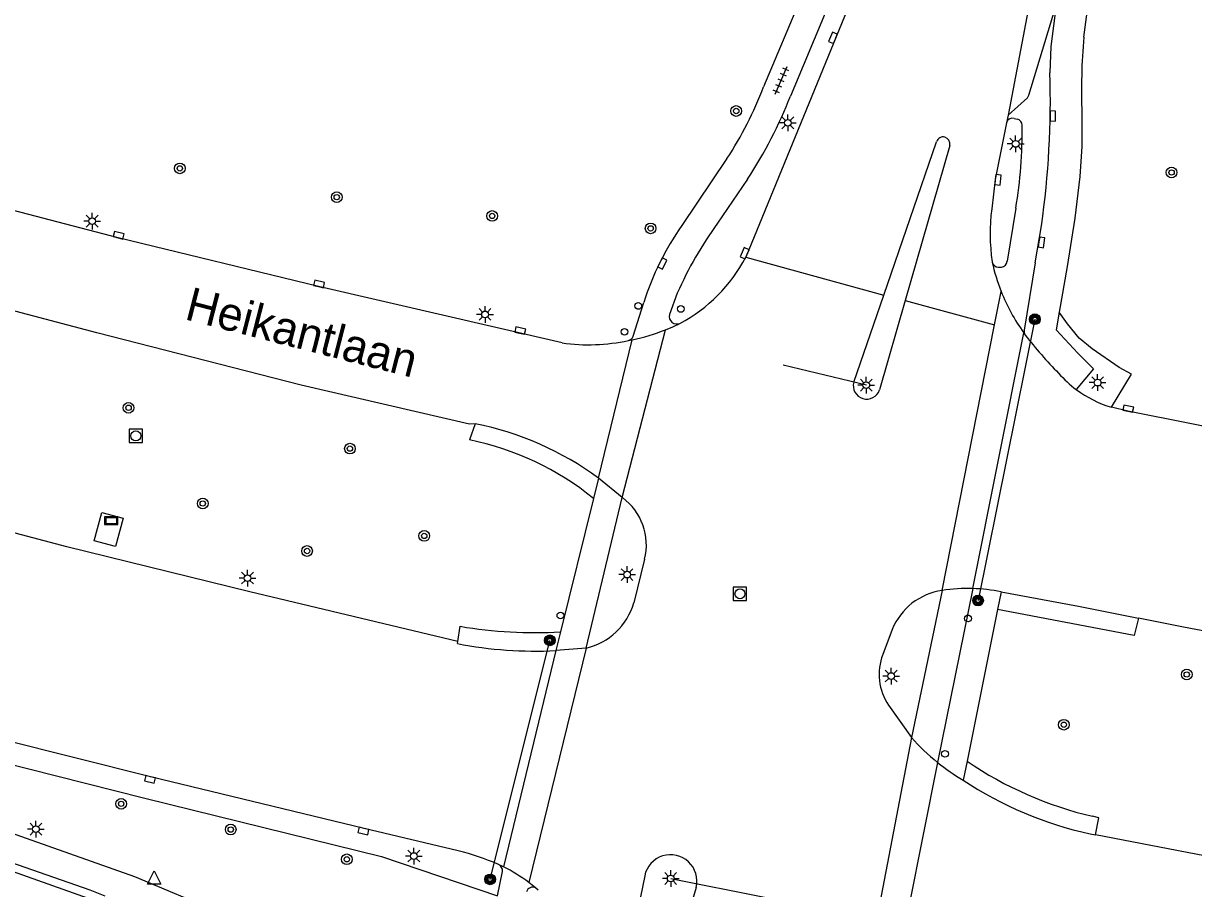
# Model space of a CAD drawing. Extents: x 132999 to 136000, y 398499 to 400501.
# Drawn here: x 133806.1 to 133893.7, y 399202.1 to 399266.8 of the extents above; entities that cross this region are included whole.
import ezdxf

# ---------------------------------------------------------------- set-up
doc = ezdxf.new("R2010")
doc.units = 0
for name, color, linetype in [('gg-anno-openbare ruimte label', 7, 'Continuous'), ('gg-knt-verharding', 7, 'Continuous'), ('gg-knt-verharding nz', 7, 'Continuous'), ('gg-kntw-greppel-droge sloot', 7, 'Continuous'), ('gt-grn-groengrens', 7, 'Continuous'), ('gt-grn-weggrens', 7, 'Continuous'), ('gt-knt-lijn portaal', 7, 'Continuous'), ('gt-symb-boom', 7, 'Continuous'), ('gt-symb-drukknoppaal', 7, 'Continuous'), ('gt-symb-kolk', 7, 'Continuous'), ('gt-symb-lichtmast', 7, 'Continuous'), ('gt-symb-portaalmast', 7, 'Continuous'), ('gt-symb-reclamebord', 7, 'Continuous'), ('gt-symb-rioolschacht', 7, 'Continuous'), ('gt-symb-tegel verharding', 7, 'Continuous'), ('gt-symb-verkeersregelinstallatiepaal', 7, 'Continuous'), ('gt-symb-waterafsluiter', 7, 'Continuous')]:
    doc.layers.add(name, color=color, linetype=linetype)

# ---------------------------------------------------------------- blocks, each defined once
blk = doc.blocks.new('gt0-PORTM')
at = {"layer": 'gt-symb-portaalmast'}
for radius in [0.4, 0.33, 0.27, 0.21, 0.15]:
    blk.add_circle((0, 0), radius, dxfattribs=at)
blk = doc.blocks.new('gt0-LMAST')
at = {"layer": 'gt-symb-lichtmast'}
for p, q in [((-0.182, 0.173), (-0.447, 0.438)), ((-0.005, 0.246), (-0.005, 0.621)), ((0.172, 0.173), (0.437, 0.438)), ((-0.255, -0.004), (-0.63, -0.004)), ((-0.182, -0.181), (-0.447, -0.446)), ((-0.005, -0.254), (-0.005, -0.629)), ((0.437, -0.446), (0.172, -0.181)), ((0.245, -0.004), (0.62, -0.004))]:
    blk.add_line(p, q, dxfattribs=at)
blk.add_circle((-0.005, -0.004), 0.25, dxfattribs=at)
blk = doc.blocks.new('gt0-VIPAAL')
at = {"layer": 'gt-symb-verkeersregelinstallatiepaal'}
blk.add_circle((0, 0), 0.25, dxfattribs=at)
blk = doc.blocks.new('gt0-BOOM')
at = {"layer": 'gt-symb-boom'}
for radius in [0.4, 0.2]:
    blk.add_circle((0, 0), radius, dxfattribs=at)
blk = doc.blocks.new('gt0-KOLK')
at = {"layer": 'gt-symb-kolk'}
blk.add_lwpolyline([(0, 0), (0.375, 0), (0.375, 0.4), (-0.375, 0.4), (-0.375, 0), (0, 0)], dxfattribs=at)
blk = doc.blocks.new('gt0-TEG1')
at = {"layer": 'gt-symb-tegel verharding'}
for p, q in [((-1.125, 0), (1.125, 0)), ((-0.9, -0.25), (-0.9, 0.25)), ((-0.45, -0.25), (-0.45, 0.25)), ((0, -0.25), (0, 0.25)), ((0.45, -0.25), (0.45, 0.25)), ((0.9, -0.25), (0.9, 0.25))]:
    blk.add_line(p, q, dxfattribs=at)
blk = doc.blocks.new('gt0-DPAAL')
at = {"layer": 'gt-symb-drukknoppaal'}
blk.add_circle((0, 0), 0.25, dxfattribs=at)
blk = doc.blocks.new('gt0-RS')
at = {"layer": 'gt-symb-rioolschacht'}
blk.add_lwpolyline([(-0.5, -0.5), (0.5, -0.5), (0.5, 0.5), (-0.5, 0.5)], close=True, dxfattribs=at)
blk.add_circle((0, 0), 0.375, dxfattribs=at)
blk = doc.blocks.new('gt0-WAFSL')
at = {"layer": 'gt-symb-waterafsluiter'}
for p, q in [((-0.5, -0.333), (0, 0.667)), ((0, 0.667), (0.5, -0.333)), ((0.5, -0.333), (-0.5, -0.333))]:
    blk.add_line(p, q, dxfattribs=at)
blk = doc.blocks.new('gt0-RBORD')
at = {"layer": 'gt-symb-reclamebord'}
blk.add_lwpolyline([(-0.5, 0.295), (-0.5, -0.295), (0.5, -0.295), (0.5, 0.295), (-0.5, 0.295)], dxfattribs=at)
blk.add_lwpolyline([(-0.417, -0.212), (0.417, -0.212), (0.417, 0.212), (-0.417, 0.212)], close=True, dxfattribs=at)

msp = doc.modelspace()

# ---------------------------------------------------------------- linework, layer by layer
at = {"layer": 'gg-knt-verharding'}
for p, q in [((133864.378, 399268.912), (133861.502, 399262.034)), ((133866.231, 399267.848), (133863.516, 399261.349)), ((133879.807, 399259.931), (133879.665, 399259.346)), ((133880.242, 399259.681), (133880.49, 399259.622)), ((133870.492, 399246.473), (133874.444, 399257.936)), ((133875.43, 399257.662), (133872.098, 399246.062)), ((133858.763, 399256.67), (133855.396, 399251.675)), ((133860.311, 399255.145), (133858.06, 399251.836)), ((133880.365, 399252.963), (133879.721, 399248.998)), ((133881.829, 399248.883), (133882.289, 399251.654)), ((133878.6, 399248.958), (133878.604, 399248.941)), ((133879.069, 399248.553), (133879.3, 399248.562)), ((133851.744, 399243.385), (133852.538, 399245.918)), ((133855.048, 399246.608), (133854.468, 399245.013)), ((133868.25, 399239.968), (133870.492, 399246.473)), ((133872.098, 399246.062), (133870.178, 399239.38)), ((133883.625, 399245.194), (133883.397, 399243.873)), ((133851.388, 399243.066), (133851.68, 399243.125)), ((133880.964, 399243.645), (133881.058, 399243.515)), ((133881.058, 399243.515), (133881.084, 399243.48)), ((133839.933, 399236.85), (133839.489, 399235.636)), ((133849.155, 399232.789), (133848.777, 399231.26)), ((133850.935, 399231.322), (133849.155, 399232.789)), ((133848.777, 399231.26), (133846.317, 399221.287)), ((133848.241, 399220.076), (133850.935, 399231.322)), ((133852.595, 399226.724), (133851.787, 399223.452)), ((133874.86, 399224.387), (133872.566, 399213.389)), ((133879.268, 399224.274), (133879.003, 399222.954)), ((133879.003, 399222.954), (133876.722, 399211.617)), ((133838.621, 399220.566), (133838.813, 399221.703)), ((133846.317, 399221.287), (133845.972, 399219.889)), ((133871.119, 399221.466), (133870.418, 399219.589)), ((133838.606, 399220.417), (133838.621, 399220.566)), ((133848.241, 399220.076), (133845.972, 399219.889)), ((133870.845, 399215.796), (133872.566, 399213.389)), ((133876.722, 399211.617), (133876.437, 399210.2)), ((133812.114, 399200.96), (133798.291, 399205.866)), ((133885.934, 399206.188), (133886.335, 399206.111)), ((133841.682, 399203.895), (133841.667, 399203.903)), ((133842.048, 399203.72), (133841.682, 399203.895)), ((133841.597, 399201.554), (133841.965, 399203.376)), ((133852.607, 399203.056), (133852.305, 399201.485)), ((133844.439, 399202.159), (133843.933, 399202.557)), ((133844.643, 399201.986), (133844.439, 399202.159)), ((133856.464, 399202.183), (133856.029, 399200.761))]:
    msp.add_line(p, q, dxfattribs=at)
for points in [[(133839.933, 399236.85), (133839.508, 399236.824), (133826.913, 399239.733), (133811.621, 399243.635), (133794.803, 399248.094), (133776.566, 399253.115), (133751.016, 399260.549), (133724.082, 399269.019), (133708.178, 399274.289), (133692.335, 399279.735), (133664.744, 399289.381), (133636.571, 399299.262), (133551.819, 399329.199), (133510.739, 399343.662), (133496.924, 399348.467), (133496.167, 399348.688)], [(133846.428, 399242.888), (133828.208, 399247.105), (133813.205, 399250.748), (133796.277, 399255.159), (133773.92, 399261.328), (133752.225, 399267.669), (133731.676, 399274.112), (133711.2, 399280.882), (133690.797, 399287.914), (133670.491, 399295.074), (133651.096, 399301.873), (133610.397, 399316.193), (133590.042, 399323.391), (133569.736, 399330.55), (133566.739, 399331.679)], [(133870.984, 399275.695), (133870.848, 399275.335), (133860.174, 399249.293)], [(133885.455, 399265.754), (133886.313, 399272.119), (133886.805, 399275.23)], [(133879.807, 399259.931), (133881.255, 399261.21), (133881.356, 399261.415), (133883.397, 399268.142)], [(133883.397, 399268.142), (133882.989, 399265.053), (133882.924, 399263.084)], [(133885.315, 399260.047), (133885.305, 399257.584), (133885.163, 399255.324), (133884.781, 399252.229), (133884.212, 399248.603), (133883.625, 399245.194)], [(133879.665, 399259.346), (133878.839, 399255.115), (133878.568, 399252.908)], [(133881.829, 399248.883), (133881.004, 399243.849), (133880.996, 399243.676), (133881.058, 399243.515)], [(133854.176, 399243.88), (133854.715, 399244.106), (133855.246, 399244.353)], [(133883.397, 399243.873), (133885.024, 399242.113), (133886.178, 399240.966), (133884.9, 399239.403)], [(133905.287, 399234.54), (133903.672, 399234.835), (133888.745, 399237.779), (133887.524, 399238.079)], [(133838.621, 399220.566), (133823.073, 399224.287), (133809.384, 399227.654), (133792.386, 399232.133), (133785.025, 399234.247)], [(133812.004, 399230.22), (133813.603, 399229.791), (133813.008, 399227.66), (133811.409, 399228.089), (133812.004, 399230.22)], [(133879.268, 399224.274), (133885.054, 399223.202), (133889.563, 399222.314)], [(133889.563, 399222.314), (133889.231, 399221.007), (133879.003, 399222.954)], [(133937.344, 399213.872), (133922.516, 399216.252), (133907.691, 399218.842), (133892.928, 399221.651), (133889.563, 399222.314)], [(133838.658, 399204.91), (133831.616, 399206.59), (133815.642, 399210.459), (133798.825, 399214.667), (133782.65, 399219.007), (133778.64, 399220.24)], [(133886.335, 399206.111), (133886.581, 399207.392), (133886.114, 399207.496)], [(133952.249, 399195.373), (133952.157, 399195.385), (133952.11, 399195.172), (133934.305, 399197.709), (133917.487, 399200.312), (133900.706, 399203.349), (133886.335, 399206.111)]]:
    msp.add_lwpolyline(points, dxfattribs=at)
for centre, radius, start, end in [((133933.275, 399261.726), 47.989, 175.18484, 182.00464), ((133816.752, 399261.028), 66.204, 351.86037, 1.77997), ((133834.982, 399272.195), 28.4, 326.86312, 339.03677), ((133832.024, 399273.688), 33.823, 326.75396, 338.60408), ((133880.127, 399259.214), 0.481, 76.18057, 164.09741), ((133846.94, 399258.697), 33.913, 350.26645, 0.78631), ((133880.38, 399259.165), 0.47, 359.6046, 76.48948), ((133874.932, 399257.782), 0.512, 346.40778, 162.53201), ((133893.407, 399251.053), 14.955, 172.87501, 188.0533), ((133872.852, 399239.421), 21.328, 144.93212, 162.26468), ((133880.402, 399235.482), 27.688, 143.79729, 156.30776), ((133849.638, 399254.875), 11.924, 298.05596, 332.08338), ((133879.097, 399249.059), 0.507, 193.45538, 266.8608), ((133892.211, 399251.904), 13.926, 192.28509, 201.74428), ((133879.267, 399249.016), 0.455, 274.22064, 357.78485), ((133892.758, 399252.077), 14.498, 201.57698, 215.56103), ((133855.012, 399244.866), 0.564, 164.8333, 294.54888), ((133851.26, 399243.567), 0.517, 284.31686, 339.40811), ((133848.452, 399258.3), 15.515, 282.00897, 291.65048), ((133905.08, 399261.917), 30.261, 217.53692, 224.71543), ((133848.399, 399257.172), 14.419, 262.14526, 281.96534), ((133889.987, 399246.239), 8.521, 221.19984, 233.34185), ((133869.222, 399239.699), 1.008, 164.53406, 341.5447), ((133889.986, 399246.221), 8.506, 233.27708, 253.17435), ((133835.291, 399213.807), 23.505, 53.8561, 78.61035), ((133835.292, 399214.683), 21.369, 50.87202, 78.67346), ((133848.399, 399227.808), 4.334, 345.51998, 54.18188), ((133875.556, 399219.64), 4.798, 98.33975, 157.62621), ((133876.76, 399212.112), 12.421, 88.19945, 98.79744), ((133876.738, 399212.085), 12.448, 78.27329, 88.10304), ((133847.132, 399224.791), 4.844, 283.23579, 343.95048), ((133844.373, 399254.108), 32.879, 260.26419, 273.38968), ((133844.412, 399249.77), 29.922, 258.81148, 272.98854), ((133874.316, 399218.107), 4.17, 159.18524, 213.66092), ((133884.375, 399223.778), 15.728, 221.339, 231.18305), ((133892.539, 399234.901), 28.148, 235.81221, 256.8062), ((133884.407, 399223.829), 15.788, 231.20846, 239.68087), ((133891.894, 399233.542), 27.996, 236.488, 257.70882), ((133834.299, 399186.885), 18.545, 66.5888, 76.40426), ((133854.542, 399202.647), 1.977, 346.4353, 168.05764), ((133841.462, 399203.439), 0.507, 352.90478, 64.30067), ((133836.506, 399192.629), 12.398, 53.20176, 63.45105), ((133844.234, 399201.708), 0.495, 65.52064, 162.27863)]:
    msp.add_arc(centre, radius, start, end, dxfattribs=at)
at = {"layer": 'gg-knt-verharding nz'}
for p, q in [((133881.714, 399269.949), (133879.807, 399259.931)), ((133878.78, 399244.234), (133879.276, 399246.745)), ((133874.86, 399224.387), (133878.78, 399244.234)), ((133849.155, 399232.789), (133851.68, 399243.125)), ((133850.935, 399231.322), (133854.176, 399243.88)), ((133877.15, 399224.527), (133880.964, 399243.645)), ((133877.15, 399224.527), (133874.516, 399211.523)), ((133845.972, 399219.889), (133842.048, 399203.72)), ((133848.241, 399220.076), (133843.933, 399202.557)), ((133872.566, 399213.389), (133870.067, 399200.387)), ((133874.516, 399211.523), (133872.364, 399200.754))]:
    msp.add_line(p, q, dxfattribs=at)
at = {"layer": 'gg-kntw-greppel-droge sloot'}
for points in [[(133765.443, 399220.318), (133814.43, 399202.996), (133820.854, 399200.317), (133820.962, 399200.3)], [(133798.575, 399206.39), (133799.703, 399205.953), (133811.094, 399201.989), (133812.222, 399201.564)]]:
    msp.add_lwpolyline(points, dxfattribs=at)
at = {"layer": 'gt-grn-groengrens'}
for points in [[(133887.524, 399238.079), (133889.02, 399240.556), (133888.106, 399241.066), (133886.074, 399242.442), (133885.11, 399243.257), (133884.248, 399244.326), (133883.625, 399245.194)], [(133758.704, 399227.709), (133768.781, 399224.973), (133773.266, 399220.888), (133793.288, 399214.399), (133815.208, 399208.865), (133832.915, 399204.494), (133841.597, 399201.554)]]:
    msp.add_lwpolyline(points, dxfattribs=at)
at = {"layer": 'gt-grn-weggrens'}
for p, q in [((133860.174, 399249.293), (133870.492, 399246.473)), ((133872.098, 399246.062), (133878.78, 399244.234))]:
    msp.add_line(p, q, dxfattribs=at)
at = {"layer": 'gt-knt-lijn portaal'}
for p, q in [((133881.8, 399244.661), (133877.547, 399223.629)), ((133869.192, 399239.737), (133862.959, 399241.231)), ((133841.041, 399202.782), (133845.509, 399220.654)), ((133854.558, 399202.854), (133861.575, 399201.464))]:
    msp.add_line(p, q, dxfattribs=at)

# ---------------------------------------------------------------- block references
at = {"layer": 'gt-symb-boom'}
for p in [(133859.455, 399260.232), (133817.831, 399255.94), (133892.026, 399255.636), (133829.57, 399253.788), (133841.197, 399252.386), (133853.052, 399251.455), (133813.993, 399238.041), (133830.556, 399234.989), (133819.546, 399230.888), (133836.114, 399228.463), (133827.347, 399227.334), (133893.162, 399218.098), (133883.964, 399214.347), (133813.441, 399208.428), (133821.637, 399206.507), (133830.322, 399204.282)]:
    msp.add_blockref('gt0-BOOM', p, dxfattribs=at)
at = {"layer": 'gt-symb-drukknoppaal'}
for p in [(133852.13, 399245.658), (133846.301, 399222.514), (133876.796, 399222.296)]:
    msp.add_blockref('gt0-DPAAL', p, dxfattribs=at)
at = {"layer": 'gt-symb-kolk'}
for p, rotation in [((133866.876, 399265.634), 67.73705740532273), ((133882.946, 399259.862), -91.03121266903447), ((133878.839, 399255.115), -96.98187479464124), ((133813.205, 399250.748), -13.654564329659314), ((133882.103, 399250.438), -98.62422873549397), ((133853.75, 399248.91), -116.41137488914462), ((133860.274, 399249.515), 67.72653144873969), ((133828.208, 399247.105), -13.032118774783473), ((133843.252, 399243.623), -13.032118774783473), ((133888.745, 399237.779), -11.150087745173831), ((133815.642, 399210.459), 166.38845188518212), ((133831.616, 399206.59), 166.58619311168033)]:
    msp.add_blockref('gt0-KOLK', p, dxfattribs=dict(at, rotation=rotation))
at = {"layer": 'gt-symb-lichtmast'}
for p in [(133863.318, 399259.355), (133880.367, 399257.773), (133811.279, 399252.003), (133840.667, 399245.03), (133886.5, 399239.926), (133869.192, 399239.737), (133822.901, 399225.313), (133851.296, 399225.572), (133871.051, 399217.987), (133807.071, 399206.538), (133835.341, 399204.531), (133854.558, 399202.854)]:
    msp.add_blockref('gt0-LMAST', p, dxfattribs=at)
at = {"layer": 'gt-symb-portaalmast'}
for p in [(133881.8, 399244.661), (133877.547, 399223.629), (133845.509, 399220.654), (133841.041, 399202.782)]:
    msp.add_blockref('gt0-PORTM', p, dxfattribs=at)
at = {"layer": 'gt-symb-reclamebord'}
msp.add_blockref('gt0-RBORD', (133812.704, 399229.603), dxfattribs=at)
at = {"layer": 'gt-symb-rioolschacht'}
for p in [(133814.54, 399235.939), (133859.737, 399224.139)]:
    msp.add_blockref('gt0-RS', p, dxfattribs=at)
at = {"layer": 'gt-symb-tegel verharding', "rotation": 66.66595872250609}
msp.add_blockref('gt0-TEG1', (133862.815, 399262.514), dxfattribs=at)
at = {"layer": 'gt-symb-verkeersregelinstallatiepaal'}
for p in [(133855.315, 399245.433), (133851.1, 399243.715), (133875.075, 399212.175)]:
    msp.add_blockref('gt0-VIPAAL', p, dxfattribs=at)
at = {"layer": 'gt-symb-waterafsluiter'}
msp.add_blockref('gt0-WAFSL', (133815.907, 399202.745), dxfattribs=at)

# ---------------------------------------------------------------- texts
at = {"layer": 'gg-anno-openbare ruimte label'}
msp.add_text('Heikantlaan', height=2.5, rotation=345.6, dxfattribs=at).set_placement((133818.106, 399244.678))

doc.saveas('drawing.dxf')
